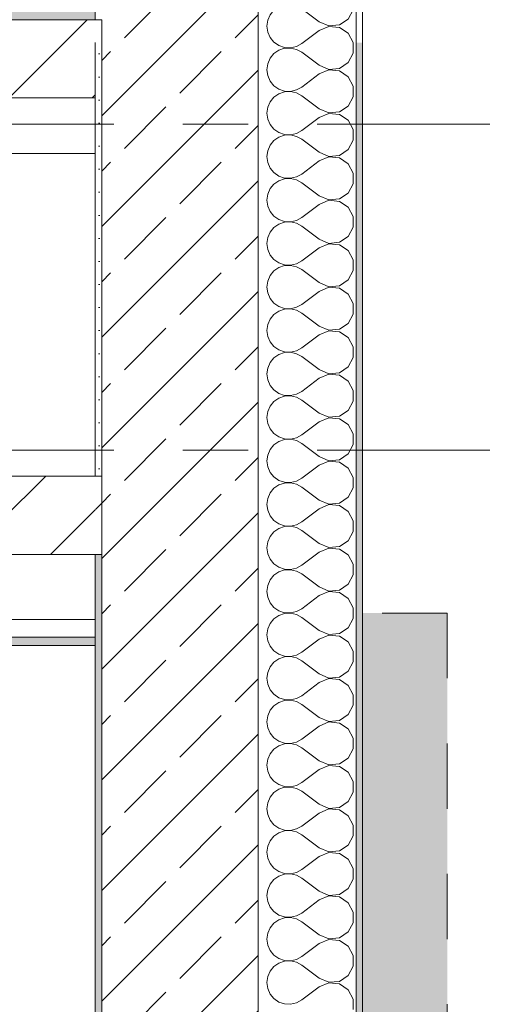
# Model space of a CAD drawing. Header units: metres. Extents: x -3.6 to 84.5, y -11 to 16.8.
# Tile 324 of 361: x 61.9 to 62.6, y 4.5 to 6. Entities that reach past the tile are written whole.
import ezdxf

# ---------------------------------------------------------------- set-up
doc = ezdxf.new("R2010")
doc.units = ezdxf.units.M
doc.header["$MEASUREMENT"] = 0
for name, pattern in [('Punktlinie weit', [0.06, 0.01, -0.05]), ('Strichlinie doppelt', [0.546806, 0.264583, -0.105833, 0.070556, -0.105833]), ('Strichlinie eng', [0.115, 0.075, -0.04]), ('Wipeout_Contour', [1, 0, -1])]:
    doc.linetypes.add(name, pattern=pattern)
for name, color, linetype in [('301 - Elemente.Linie', 7, 'Continuous'), ('302 - Elemente.Schraffur', 7, 'Continuous'), ('451 - Universal.Achsen Raster', 7, 'Continuous'), ('604 - Struktur.Wand Aussen', 7, 'Continuous'), ('605 - Struktur.Wand Innen', 7, 'Continuous'), ('Neubau_651 - Abdeckung.Decke abgehängt_ bekleidet', 7, 'Continuous'), ('Neubau_653 - Abdeckung.TB Verkofferung', 7, 'Continuous')]:
    doc.layers.add(name, color=color, linetype=linetype)
pattern_1 = [(45, (0, 0), (-0.01767767, 0.01767767), [0, -0.025])]
pattern_2 = [(45, (0, 0), (-0.06363961, 0.06363961), [])]
pattern_3 = [(0, (0, 0), (0, 0.08660254), [0, -0.05]), (0, (0.025, 0.0433), (0, 0.08660254), [0, -0.05])]
pattern_4 = [(45, (0, 0), (-0.08485281, 0.08485281), []), (45, (-0.04243, 0.04243), (-0.08485281, 0.08485281), [0.09, -0.03])]

# ---------------------------------------------------------------- blocks, each defined once
blk = doc.blocks.new('*X70')
at = {"layer": '604 - Struktur.Wand Aussen', "color": 7, "linetype": 'Continuous', "lineweight": 5}
for p, q in [((62.2896, 6.1424), (62.2884, 6.1333)), ((62.2884, 6.1333), (62.2896, 6.1242)), ((62.2908, 6.145), (62.2896, 6.1424)), ((62.3684, 6.14), (62.3617, 6.145)), ((62.3684, 6.14), (62.3833, 6.1337)), ((62.3833, 6.133), (62.3684, 6.1267)), ((62.3833, 6.1337), (62.3995, 6.1352)), ((62.3995, 6.1314), (62.3833, 6.133)), ((62.3995, 6.1352), (62.413, 6.1442)), ((62.413, 6.1224), (62.3995, 6.1314)), ((62.413, 6.1442), (62.4134, 6.145)), ((62.2896, 6.1242), (62.2933, 6.1158)), ((62.2933, 6.1158), (62.2992, 6.1087)), ((62.3684, 6.1267), (62.3417, 6.1067)), ((62.4207, 6.1081), (62.413, 6.1224)), ((62.2992, 6.1087), (62.3068, 6.1035)), ((62.3068, 6.1035), (62.3155, 6.1006)), ((62.3155, 6.1006), (62.3247, 6.1001)), ((62.3247, 6.1001), (62.3336, 6.1022)), ((62.3336, 6.1022), (62.3417, 6.1067)), ((62.4207, 6.0919), (62.4207, 6.1081)), ((62.2992, 6.0913), (62.2933, 6.0842)), ((62.3068, 6.0965), (62.2992, 6.0913)), ((62.3155, 6.0994), (62.3068, 6.0965)), ((62.3247, 6.0999), (62.3155, 6.0994)), ((62.3336, 6.0978), (62.3247, 6.0999)), ((62.3417, 6.0933), (62.3336, 6.0978)), ((62.3684, 6.0733), (62.3417, 6.0933)), ((62.413, 6.0776), (62.4207, 6.0919)), ((62.2896, 6.0758), (62.2884, 6.0667)), ((62.2933, 6.0842), (62.2896, 6.0758)), ((62.3684, 6.0733), (62.3833, 6.067)), ((62.3995, 6.0686), (62.413, 6.0776)), ((62.2884, 6.0667), (62.2896, 6.0576)), ((62.2896, 6.0576), (62.2933, 6.0491)), ((62.3684, 6.06), (62.3417, 6.04)), ((62.3833, 6.0663), (62.3684, 6.06)), ((62.3833, 6.067), (62.3995, 6.0686)), ((62.3995, 6.0648), (62.3833, 6.0663)), ((62.413, 6.0558), (62.3995, 6.0648)), ((62.4207, 6.0415), (62.413, 6.0558)), ((62.2933, 6.0491), (62.2992, 6.0421)), ((62.2992, 6.0421), (62.3068, 6.0369)), ((62.3336, 6.0355), (62.3417, 6.04)), ((62.4207, 6.0252), (62.4207, 6.0415)), ((62.3068, 6.0298), (62.2992, 6.0246)), ((62.3068, 6.0369), (62.3155, 6.0339)), ((62.3155, 6.0328), (62.3068, 6.0298)), ((62.3155, 6.0339), (62.3247, 6.0335)), ((62.3247, 6.0332), (62.3155, 6.0328)), ((62.3247, 6.0335), (62.3336, 6.0355)), ((62.3336, 6.0311), (62.3247, 6.0332)), ((62.3417, 6.0267), (62.3336, 6.0311)), ((62.3684, 6.0067), (62.3417, 6.0267)), ((62.413, 6.0109), (62.4207, 6.0252)), ((62.2933, 6.0175), (62.2896, 6.0091)), ((62.2992, 6.0246), (62.2933, 6.0175)), ((62.3995, 6.0019), (62.413, 6.0109)), ((62.2896, 6.0091), (62.2884, 6)), ((62.2884, 6), (62.2896, 5.9909)), ((62.3684, 6.0067), (62.3833, 6.0004)), ((62.3833, 5.9996), (62.3684, 5.9933)), ((62.3833, 6.0004), (62.3995, 6.0019)), ((62.3995, 5.9981), (62.3833, 5.9996)), ((62.413, 5.9891), (62.3995, 5.9981)), ((62.2896, 5.9909), (62.2933, 5.9825)), ((62.2933, 5.9825), (62.2992, 5.9754)), ((62.3684, 5.9933), (62.3439, 5.975)), ((62.4206, 5.975), (62.413, 5.9891)), ((62.2992, 5.9754), (62.2998, 5.975))]:
    blk.add_line(p, q, dxfattribs=at)
blk = doc.blocks.new('*X127')
at = {"layer": '604 - Struktur.Wand Aussen', "color": 7, "linetype": 'Continuous', "lineweight": 5}
for p, q in [((62.2998, 5.975), (62.3068, 5.9702)), ((62.3068, 5.9702), (62.3155, 5.9672)), ((62.3155, 5.9661), (62.3068, 5.9631)), ((62.3155, 5.9672), (62.3247, 5.9668)), ((62.3247, 5.9665), (62.3155, 5.9661)), ((62.3247, 5.9668), (62.3336, 5.9689)), ((62.3336, 5.9645), (62.3247, 5.9665)), ((62.3336, 5.9689), (62.3417, 5.9733)), ((62.3417, 5.96), (62.3336, 5.9645)), ((62.3439, 5.975), (62.3417, 5.9733)), ((62.4207, 5.9748), (62.4206, 5.975)), ((62.4207, 5.9585), (62.4207, 5.9748)), ((62.2933, 5.9509), (62.2896, 5.9424)), ((62.2992, 5.9579), (62.2933, 5.9509)), ((62.3068, 5.9631), (62.2992, 5.9579)), ((62.3684, 5.94), (62.3417, 5.96)), ((62.413, 5.9442), (62.4207, 5.9585)), ((62.2896, 5.9424), (62.2884, 5.9333)), ((62.3684, 5.94), (62.3833, 5.9337)), ((62.3833, 5.9337), (62.3995, 5.9352)), ((62.3995, 5.9352), (62.413, 5.9442)), ((62.2884, 5.9333), (62.2896, 5.9242)), ((62.2896, 5.9242), (62.2933, 5.9158)), ((62.3684, 5.9267), (62.3417, 5.9067)), ((62.3833, 5.933), (62.3684, 5.9267)), ((62.3995, 5.9314), (62.3833, 5.933)), ((62.413, 5.9224), (62.3995, 5.9314)), ((62.4207, 5.9081), (62.413, 5.9224)), ((62.2933, 5.9158), (62.2992, 5.9087)), ((62.2992, 5.9087), (62.3068, 5.9035)), ((62.3336, 5.9022), (62.3417, 5.9067)), ((62.4207, 5.8919), (62.4207, 5.9081)), ((62.2992, 5.8913), (62.2933, 5.8842)), ((62.3068, 5.8965), (62.2992, 5.8913)), ((62.3068, 5.9035), (62.3155, 5.9006)), ((62.3155, 5.8994), (62.3068, 5.8965)), ((62.3155, 5.9006), (62.3247, 5.9001)), ((62.3247, 5.8999), (62.3155, 5.8994)), ((62.3247, 5.9001), (62.3336, 5.9022)), ((62.3336, 5.8978), (62.3247, 5.8999)), ((62.3417, 5.8933), (62.3336, 5.8978)), ((62.3684, 5.8733), (62.3417, 5.8933)), ((62.413, 5.8776), (62.4207, 5.8919)), ((62.2896, 5.8758), (62.2884, 5.8667)), ((62.2933, 5.8842), (62.2896, 5.8758)), ((62.3995, 5.8686), (62.413, 5.8776)), ((62.2884, 5.8667), (62.2896, 5.8576)), ((62.3684, 5.86), (62.3417, 5.84)), ((62.3684, 5.8733), (62.3833, 5.867)), ((62.3833, 5.8663), (62.3684, 5.86)), ((62.3833, 5.867), (62.3995, 5.8686)), ((62.3995, 5.8648), (62.3833, 5.8663)), ((62.413, 5.8558), (62.3995, 5.8648)), ((62.2896, 5.8576), (62.2933, 5.8491)), ((62.2933, 5.8491), (62.2992, 5.8421)), ((62.4207, 5.8415), (62.413, 5.8558)), ((62.2992, 5.8421), (62.3068, 5.8369)), ((62.3068, 5.8298), (62.2992, 5.8246)), ((62.3068, 5.8369), (62.3155, 5.8339)), ((62.3155, 5.8328), (62.3068, 5.8298)), ((62.3155, 5.8339), (62.3247, 5.8335)), ((62.3247, 5.8332), (62.3155, 5.8328)), ((62.3247, 5.8335), (62.3336, 5.8355)), ((62.3336, 5.8311), (62.3247, 5.8332)), ((62.3336, 5.8355), (62.3417, 5.84)), ((62.3417, 5.8267), (62.3336, 5.8311)), ((62.4207, 5.8252), (62.4207, 5.8415)), ((62.2933, 5.8175), (62.2896, 5.8091)), ((62.2992, 5.8246), (62.2933, 5.8175)), ((62.3684, 5.8067), (62.3417, 5.8267)), ((62.413, 5.8109), (62.4207, 5.8252)), ((62.2896, 5.8091), (62.2884, 5.8)), ((62.2884, 5.8), (62.2896, 5.7909)), ((62.3684, 5.8067), (62.3833, 5.8004)), ((62.3833, 5.7996), (62.3684, 5.7933)), ((62.3833, 5.8004), (62.3995, 5.8019)), ((62.3995, 5.7981), (62.3833, 5.7996)), ((62.3995, 5.8019), (62.413, 5.8109)), ((62.2896, 5.7909), (62.2933, 5.7825)), ((62.3684, 5.7933), (62.3417, 5.7733)), ((62.413, 5.7891), (62.3995, 5.7981)), ((62.4207, 5.7748), (62.413, 5.7891)), ((62.2933, 5.7825), (62.2992, 5.7754)), ((62.2992, 5.7754), (62.3068, 5.7702)), ((62.3068, 5.7702), (62.3155, 5.7672)), ((62.3247, 5.7668), (62.3336, 5.7689)), ((62.3336, 5.7689), (62.3417, 5.7733)), ((62.4207, 5.7585), (62.4207, 5.7748)), ((62.2992, 5.7579), (62.2933, 5.7509)), ((62.3068, 5.7631), (62.2992, 5.7579)), ((62.3155, 5.7661), (62.3068, 5.7631)), ((62.3155, 5.7672), (62.3247, 5.7668)), ((62.3247, 5.7665), (62.3155, 5.7661)), ((62.3336, 5.7645), (62.3247, 5.7665)), ((62.3417, 5.76), (62.3336, 5.7645)), ((62.3684, 5.74), (62.3417, 5.76)), ((62.413, 5.7442), (62.4207, 5.7585)), ((62.2896, 5.7424), (62.2884, 5.7333)), ((62.2933, 5.7509), (62.2896, 5.7424)), ((62.3684, 5.74), (62.3833, 5.7337)), ((62.3995, 5.7352), (62.413, 5.7442)), ((62.2884, 5.7333), (62.2896, 5.7242)), ((62.2896, 5.7242), (62.2933, 5.7158)), ((62.3684, 5.7267), (62.3417, 5.7067)), ((62.3833, 5.733), (62.3684, 5.7267)), ((62.3833, 5.7337), (62.3995, 5.7352)), ((62.3995, 5.7314), (62.3833, 5.733)), ((62.413, 5.7224), (62.3995, 5.7314)), ((62.2933, 5.7158), (62.2992, 5.7087)), ((62.2992, 5.7087), (62.3068, 5.7035)), ((62.4207, 5.7081), (62.413, 5.7224)), ((62.4207, 5.6919), (62.4207, 5.7081)), ((62.3068, 5.6965), (62.2992, 5.6913)), ((62.3068, 5.7035), (62.3155, 5.7006)), ((62.3155, 5.6994), (62.3068, 5.6965)), ((62.3155, 5.7006), (62.3247, 5.7001)), ((62.3247, 5.6999), (62.3155, 5.6994)), ((62.3247, 5.7001), (62.3336, 5.7022)), ((62.3336, 5.6978), (62.3247, 5.6999)), ((62.3336, 5.7022), (62.3417, 5.7067)), ((62.3417, 5.6933), (62.3336, 5.6978)), ((62.3684, 5.6733), (62.3417, 5.6933)), ((62.2933, 5.6842), (62.2896, 5.6758)), ((62.2992, 5.6913), (62.2933, 5.6842)), ((62.3995, 5.6686), (62.413, 5.6776)), ((62.413, 5.6776), (62.4207, 5.6919)), ((62.2896, 5.6758), (62.2884, 5.6667)), ((62.2884, 5.6667), (62.2896, 5.6576)), ((62.3684, 5.6733), (62.3833, 5.667)), ((62.3833, 5.6663), (62.3684, 5.66)), ((62.3833, 5.667), (62.3995, 5.6686)), ((62.3995, 5.6648), (62.3833, 5.6663)), ((62.413, 5.6558), (62.3995, 5.6648)), ((62.2896, 5.6576), (62.2933, 5.6491)), ((62.2933, 5.6491), (62.2992, 5.6421)), ((62.3684, 5.66), (62.3417, 5.64)), ((62.4207, 5.6415), (62.413, 5.6558)), ((62.2992, 5.6421), (62.3068, 5.6369)), ((62.3068, 5.6369), (62.3155, 5.6339)), ((62.3155, 5.6328), (62.3068, 5.6298)), ((62.3155, 5.6339), (62.3247, 5.6335)), ((62.3247, 5.6332), (62.3155, 5.6328)), ((62.3247, 5.6335), (62.3336, 5.6355)), ((62.3336, 5.6311), (62.3247, 5.6332)), ((62.3336, 5.6355), (62.3417, 5.64)), ((62.4207, 5.6252), (62.4207, 5.6415)), ((62.2933, 5.6175), (62.2896, 5.6091)), ((62.2992, 5.6246), (62.2933, 5.6175)), ((62.3068, 5.6298), (62.2992, 5.6246)), ((62.3417, 5.6267), (62.3336, 5.6311)), ((62.3684, 5.6067), (62.3417, 5.6267)), ((62.413, 5.6109), (62.4207, 5.6252)), ((62.2896, 5.6091), (62.2884, 5.6)), ((62.3684, 5.6067), (62.3833, 5.6004)), ((62.3995, 5.6019), (62.413, 5.6109)), ((62.2884, 5.6), (62.2896, 5.5909)), ((62.2896, 5.5909), (62.2933, 5.5825)), ((62.3684, 5.5933), (62.3417, 5.5733)), ((62.3833, 5.5996), (62.3684, 5.5933)), ((62.3833, 5.6004), (62.3995, 5.6019)), ((62.3995, 5.5981), (62.3833, 5.5996)), ((62.413, 5.5891), (62.3995, 5.5981)), ((62.4207, 5.5748), (62.413, 5.5891)), ((62.2933, 5.5825), (62.2992, 5.5754)), ((62.2992, 5.5754), (62.3068, 5.5702)), ((62.3336, 5.5689), (62.3417, 5.5733)), ((62.4207, 5.5585), (62.4207, 5.5748)), ((62.2992, 5.5579), (62.2933, 5.5509)), ((62.3068, 5.5631), (62.2992, 5.5579)), ((62.3068, 5.5702), (62.3155, 5.5672)), ((62.3155, 5.5661), (62.3068, 5.5631)), ((62.3155, 5.5672), (62.3247, 5.5668)), ((62.3247, 5.5665), (62.3155, 5.5661)), ((62.3247, 5.5668), (62.3336, 5.5689)), ((62.3336, 5.5645), (62.3247, 5.5665)), ((62.3417, 5.56), (62.3336, 5.5645)), ((62.3684, 5.54), (62.3417, 5.56)), ((62.413, 5.5442), (62.4207, 5.5585)), ((62.2896, 5.5424), (62.2884, 5.5333)), ((62.2933, 5.5509), (62.2896, 5.5424)), ((62.3995, 5.5352), (62.413, 5.5442)), ((62.2884, 5.5333), (62.2896, 5.5242)), ((62.3684, 5.5267), (62.3417, 5.5067)), ((62.3684, 5.54), (62.3833, 5.5337)), ((62.3833, 5.533), (62.3684, 5.5267)), ((62.3833, 5.5337), (62.3995, 5.5352)), ((62.3995, 5.5314), (62.3833, 5.533)), ((62.413, 5.5224), (62.3995, 5.5314)), ((62.2896, 5.5242), (62.2933, 5.5158)), ((62.2933, 5.5158), (62.2992, 5.5087)), ((62.4207, 5.5081), (62.413, 5.5224)), ((62.2992, 5.5087), (62.3068, 5.5035)), ((62.3068, 5.4965), (62.2992, 5.4913)), ((62.3068, 5.5035), (62.3155, 5.5006)), ((62.3155, 5.4994), (62.3068, 5.4965)), ((62.3155, 5.5006), (62.3247, 5.5001)), ((62.3247, 5.4999), (62.3155, 5.4994)), ((62.3247, 5.5001), (62.3336, 5.5022)), ((62.3336, 5.4978), (62.3247, 5.4999)), ((62.3336, 5.5022), (62.3417, 5.5067)), ((62.3417, 5.4933), (62.3336, 5.4978)), ((62.4207, 5.4919), (62.4207, 5.5081)), ((62.2933, 5.4842), (62.2896, 5.4758)), ((62.2992, 5.4913), (62.2933, 5.4842)), ((62.3684, 5.4733), (62.3417, 5.4933)), ((62.413, 5.4776), (62.4207, 5.4919)), ((62.2896, 5.4758), (62.2884, 5.4667)), ((62.2884, 5.4667), (62.2896, 5.4576)), ((62.3684, 5.4733), (62.3833, 5.467)), ((62.3833, 5.4663), (62.3684, 5.46)), ((62.3833, 5.467), (62.3995, 5.4686)), ((62.3995, 5.4648), (62.3833, 5.4663)), ((62.3995, 5.4686), (62.413, 5.4776)), ((62.2896, 5.4576), (62.2933, 5.4491)), ((62.3684, 5.46), (62.3417, 5.44)), ((62.413, 5.4558), (62.3995, 5.4648)), ((62.4207, 5.4415), (62.413, 5.4558)), ((62.2933, 5.4491), (62.2992, 5.4421)), ((62.2992, 5.4421), (62.3068, 5.4369)), ((62.3068, 5.4369), (62.3155, 5.4339)), ((62.3336, 5.4355), (62.3417, 5.44)), ((62.4207, 5.4252), (62.4207, 5.4415)), ((62.2992, 5.4246), (62.2933, 5.4175)), ((62.3068, 5.4298), (62.2992, 5.4246)), ((62.3155, 5.4328), (62.3068, 5.4298)), ((62.3155, 5.4339), (62.3247, 5.4335)), ((62.3247, 5.4332), (62.3155, 5.4328)), ((62.3247, 5.4335), (62.3336, 5.4355)), ((62.3336, 5.4311), (62.3247, 5.4332)), ((62.3417, 5.4267), (62.3336, 5.4311)), ((62.3684, 5.4067), (62.3417, 5.4267)), ((62.413, 5.4109), (62.4207, 5.4252)), ((62.2896, 5.4091), (62.2884, 5.4)), ((62.2933, 5.4175), (62.2896, 5.4091)), ((62.3684, 5.4067), (62.3833, 5.4004)), ((62.3995, 5.4019), (62.413, 5.4109)), ((62.2884, 5.4), (62.2896, 5.3909)), ((62.2896, 5.3909), (62.2933, 5.3825)), ((62.3684, 5.3933), (62.3417, 5.3733)), ((62.3833, 5.3996), (62.3684, 5.3933)), ((62.3833, 5.4004), (62.3995, 5.4019)), ((62.3995, 5.3981), (62.3833, 5.3996)), ((62.413, 5.3891), (62.3995, 5.3981)), ((62.2933, 5.3825), (62.2992, 5.3754)), ((62.4207, 5.3748), (62.413, 5.3891)), ((62.2992, 5.3754), (62.3068, 5.3702)), ((62.3068, 5.3631), (62.2992, 5.3579)), ((62.3068, 5.3702), (62.3155, 5.3672)), ((62.3155, 5.3661), (62.3068, 5.3631)), ((62.3155, 5.3672), (62.3247, 5.3668)), ((62.3247, 5.3665), (62.3155, 5.3661)), ((62.3247, 5.3668), (62.3336, 5.3689)), ((62.3336, 5.3645), (62.3247, 5.3665)), ((62.3336, 5.3689), (62.3417, 5.3733)), ((62.3417, 5.36), (62.3336, 5.3645)), ((62.4207, 5.3585), (62.4207, 5.3748)), ((62.2933, 5.3509), (62.2896, 5.3424)), ((62.2992, 5.3579), (62.2933, 5.3509)), ((62.3684, 5.34), (62.3417, 5.36)), ((62.413, 5.3442), (62.4207, 5.3585)), ((62.2896, 5.3424), (62.2884, 5.3333)), ((62.2884, 5.3333), (62.2896, 5.3242)), ((62.3684, 5.34), (62.3833, 5.3337)), ((62.3833, 5.333), (62.3684, 5.3267)), ((62.3833, 5.3337), (62.3995, 5.3352)), ((62.3995, 5.3314), (62.3833, 5.333)), ((62.3995, 5.3352), (62.413, 5.3442)), ((62.413, 5.3224), (62.3995, 5.3314)), ((62.2896, 5.3242), (62.2933, 5.3158)), ((62.2933, 5.3158), (62.2992, 5.3087)), ((62.3684, 5.3267), (62.3417, 5.3067)), ((62.4207, 5.3081), (62.413, 5.3224)), ((62.2992, 5.3087), (62.3068, 5.3035)), ((62.3068, 5.3035), (62.3155, 5.3006)), ((62.3155, 5.3006), (62.3247, 5.3001)), ((62.3247, 5.3001), (62.3336, 5.3022)), ((62.3336, 5.3022), (62.3417, 5.3067)), ((62.4207, 5.2919), (62.4207, 5.3081)), ((62.2992, 5.2913), (62.2933, 5.2842)), ((62.3068, 5.2965), (62.2992, 5.2913)), ((62.3155, 5.2994), (62.3068, 5.2965)), ((62.3247, 5.2999), (62.3155, 5.2994)), ((62.3336, 5.2978), (62.3247, 5.2999)), ((62.3417, 5.2933), (62.3336, 5.2978)), ((62.3684, 5.2733), (62.3417, 5.2933)), ((62.413, 5.2776), (62.4207, 5.2919)), ((62.2896, 5.2758), (62.2884, 5.2667)), ((62.2933, 5.2842), (62.2896, 5.2758)), ((62.3684, 5.2733), (62.3833, 5.267)), ((62.3995, 5.2686), (62.413, 5.2776)), ((62.2884, 5.2667), (62.2896, 5.2576)), ((62.2896, 5.2576), (62.2933, 5.2491)), ((62.3684, 5.26), (62.3417, 5.24)), ((62.3833, 5.2663), (62.3684, 5.26)), ((62.3833, 5.267), (62.3995, 5.2686)), ((62.3995, 5.2648), (62.3833, 5.2663)), ((62.413, 5.2558), (62.3995, 5.2648)), ((62.4207, 5.2415), (62.413, 5.2558)), ((62.2933, 5.2491), (62.2992, 5.2421)), ((62.2992, 5.2421), (62.3068, 5.2369)), ((62.3336, 5.2355), (62.3417, 5.24)), ((62.4207, 5.2252), (62.4207, 5.2415)), ((62.2992, 5.2246), (62.2933, 5.2175)), ((62.3068, 5.2298), (62.2992, 5.2246)), ((62.3068, 5.2369), (62.3155, 5.2339)), ((62.3155, 5.2328), (62.3068, 5.2298)), ((62.3155, 5.2339), (62.3247, 5.2335)), ((62.3247, 5.2332), (62.3155, 5.2328)), ((62.3247, 5.2335), (62.3336, 5.2355)), ((62.3336, 5.2311), (62.3247, 5.2332)), ((62.3417, 5.2267), (62.3336, 5.2311)), ((62.3684, 5.2067), (62.3417, 5.2267)), ((62.413, 5.2109), (62.4207, 5.2252)), ((62.2933, 5.2175), (62.2896, 5.2091)), ((62.3995, 5.2019), (62.413, 5.2109)), ((62.2896, 5.2091), (62.2884, 5.2)), ((62.2884, 5.2), (62.2896, 5.1909)), ((62.3684, 5.2067), (62.3833, 5.2004)), ((62.3833, 5.1996), (62.3684, 5.1933)), ((62.3833, 5.2004), (62.3995, 5.2019)), ((62.3995, 5.1981), (62.3833, 5.1996)), ((62.413, 5.1891), (62.3995, 5.1981)), ((62.2896, 5.1909), (62.2933, 5.1825)), ((62.2933, 5.1825), (62.2992, 5.1754)), ((62.3684, 5.1933), (62.3417, 5.1733)), ((62.4207, 5.1748), (62.413, 5.1891)), ((62.2992, 5.1754), (62.3068, 5.1702)), ((62.3068, 5.1702), (62.3155, 5.1672)), ((62.3155, 5.1661), (62.3068, 5.1631)), ((62.3155, 5.1672), (62.3247, 5.1668)), ((62.3247, 5.1665), (62.3155, 5.1661)), ((62.3247, 5.1668), (62.3336, 5.1689)), ((62.3336, 5.1645), (62.3247, 5.1665)), ((62.3336, 5.1689), (62.3417, 5.1733)), ((62.3417, 5.16), (62.3336, 5.1645)), ((62.4207, 5.1585), (62.4207, 5.1748)), ((62.2933, 5.1509), (62.2896, 5.1424)), ((62.2992, 5.1579), (62.2933, 5.1509)), ((62.3068, 5.1631), (62.2992, 5.1579)), ((62.3684, 5.14), (62.3417, 5.16)), ((62.413, 5.1442), (62.4207, 5.1585)), ((62.2896, 5.1424), (62.2884, 5.1333)), ((62.3684, 5.14), (62.3833, 5.1337)), ((62.3833, 5.1337), (62.3995, 5.1352)), ((62.3995, 5.1352), (62.413, 5.1442)), ((62.2884, 5.1333), (62.2896, 5.1242)), ((62.2896, 5.1242), (62.2933, 5.1158)), ((62.3684, 5.1267), (62.3417, 5.1067)), ((62.3833, 5.133), (62.3684, 5.1267)), ((62.3995, 5.1314), (62.3833, 5.133)), ((62.413, 5.1224), (62.3995, 5.1314)), ((62.4207, 5.1081), (62.413, 5.1224)), ((62.2933, 5.1158), (62.2992, 5.1087)), ((62.2992, 5.1087), (62.3068, 5.1035)), ((62.3336, 5.1022), (62.3417, 5.1067)), ((62.4207, 5.0919), (62.4207, 5.1081)), ((62.2992, 5.0913), (62.2933, 5.0842)), ((62.3068, 5.0965), (62.2992, 5.0913)), ((62.3068, 5.1035), (62.3155, 5.1006)), ((62.3155, 5.0994), (62.3068, 5.0965)), ((62.3155, 5.1006), (62.3247, 5.1001)), ((62.3247, 5.0999), (62.3155, 5.0994)), ((62.3247, 5.1001), (62.3336, 5.1022)), ((62.3336, 5.0978), (62.3247, 5.0999)), ((62.3417, 5.0933), (62.3336, 5.0978)), ((62.3684, 5.0733), (62.3417, 5.0933)), ((62.413, 5.0776), (62.4207, 5.0919)), ((62.2896, 5.0758), (62.2884, 5.0667)), ((62.2933, 5.0842), (62.2896, 5.0758)), ((62.3995, 5.0686), (62.413, 5.0776)), ((62.2884, 5.0667), (62.2896, 5.0576)), ((62.3684, 5.06), (62.3417, 5.04)), ((62.3684, 5.0733), (62.3833, 5.067)), ((62.3833, 5.0663), (62.3684, 5.06)), ((62.3833, 5.067), (62.3995, 5.0686)), ((62.3995, 5.0648), (62.3833, 5.0663)), ((62.413, 5.0558), (62.3995, 5.0648)), ((62.2896, 5.0576), (62.2933, 5.0491)), ((62.2933, 5.0491), (62.2992, 5.0421)), ((62.4207, 5.0415), (62.413, 5.0558)), ((62.2992, 5.0421), (62.3068, 5.0369)), ((62.3068, 5.0298), (62.2992, 5.0246)), ((62.3068, 5.0369), (62.3155, 5.0339)), ((62.3155, 5.0328), (62.3068, 5.0298)), ((62.3155, 5.0339), (62.3247, 5.0335)), ((62.3247, 5.0332), (62.3155, 5.0328)), ((62.3247, 5.0335), (62.3336, 5.0355)), ((62.3336, 5.0311), (62.3247, 5.0332)), ((62.3336, 5.0355), (62.3417, 5.04)), ((62.3417, 5.0267), (62.3336, 5.0311)), ((62.4207, 5.0252), (62.4207, 5.0415)), ((62.2933, 5.0175), (62.2896, 5.0091)), ((62.2992, 5.0246), (62.2933, 5.0175)), ((62.3684, 5.0067), (62.3417, 5.0267)), ((62.413, 5.0109), (62.4207, 5.0252)), ((62.2896, 5.0091), (62.2884, 5)), ((62.2884, 5), (62.2896, 4.9909)), ((62.3684, 5.0067), (62.3833, 5.0004)), ((62.3833, 4.9996), (62.3684, 4.9933)), ((62.3833, 5.0004), (62.3995, 5.0019)), ((62.3995, 4.9981), (62.3833, 4.9996)), ((62.3995, 5.0019), (62.413, 5.0109)), ((62.413, 4.9891), (62.3995, 4.9981)), ((62.2896, 4.9909), (62.2933, 4.9825)), ((62.3684, 4.9933), (62.3417, 4.9733)), ((62.4207, 4.9748), (62.413, 4.9891)), ((62.2933, 4.9825), (62.2992, 4.9754)), ((62.2992, 4.9754), (62.3068, 4.9702)), ((62.3068, 4.9702), (62.3155, 4.9672)), ((62.3247, 4.9668), (62.3336, 4.9689)), ((62.3336, 4.9689), (62.3417, 4.9733)), ((62.4207, 4.9585), (62.4207, 4.9748)), ((62.2992, 4.9579), (62.2933, 4.9509)), ((62.3068, 4.9631), (62.2992, 4.9579)), ((62.3155, 4.9661), (62.3068, 4.9631)), ((62.3155, 4.9672), (62.3247, 4.9668)), ((62.3247, 4.9665), (62.3155, 4.9661)), ((62.3336, 4.9645), (62.3247, 4.9665)), ((62.3417, 4.96), (62.3336, 4.9645)), ((62.3684, 4.94), (62.3417, 4.96)), ((62.413, 4.9442), (62.4207, 4.9585)), ((62.2896, 4.9424), (62.2884, 4.9333)), ((62.2933, 4.9509), (62.2896, 4.9424)), ((62.3684, 4.94), (62.3833, 4.9337)), ((62.3995, 4.9352), (62.413, 4.9442)), ((62.2884, 4.9333), (62.2896, 4.9242)), ((62.2896, 4.9242), (62.2933, 4.9158)), ((62.3684, 4.9267), (62.3417, 4.9067)), ((62.3833, 4.933), (62.3684, 4.9267)), ((62.3833, 4.9337), (62.3995, 4.9352)), ((62.3995, 4.9314), (62.3833, 4.933)), ((62.413, 4.9224), (62.3995, 4.9314)), ((62.2933, 4.9158), (62.2992, 4.9087)), ((62.2992, 4.9087), (62.3068, 4.9035)), ((62.4207, 4.9081), (62.413, 4.9224)), ((62.4207, 4.8919), (62.4207, 4.9081)), ((62.3068, 4.8965), (62.2992, 4.8913)), ((62.3068, 4.9035), (62.3155, 4.9006)), ((62.3155, 4.8994), (62.3068, 4.8965)), ((62.3155, 4.9006), (62.3247, 4.9001)), ((62.3247, 4.8999), (62.3155, 4.8994)), ((62.3247, 4.9001), (62.3336, 4.9022)), ((62.3336, 4.8978), (62.3247, 4.8999)), ((62.3336, 4.9022), (62.3417, 4.9067)), ((62.3417, 4.8933), (62.3336, 4.8978)), ((62.3684, 4.8733), (62.3417, 4.8933)), ((62.2933, 4.8842), (62.2896, 4.8758)), ((62.2992, 4.8913), (62.2933, 4.8842)), ((62.3995, 4.8686), (62.413, 4.8776)), ((62.413, 4.8776), (62.4207, 4.8919)), ((62.2896, 4.8758), (62.2884, 4.8667)), ((62.2884, 4.8667), (62.2896, 4.8576)), ((62.3684, 4.8733), (62.3833, 4.867)), ((62.3833, 4.8663), (62.3684, 4.86)), ((62.3833, 4.867), (62.3995, 4.8686)), ((62.3995, 4.8648), (62.3833, 4.8663)), ((62.413, 4.8558), (62.3995, 4.8648)), ((62.2896, 4.8576), (62.2933, 4.8491)), ((62.2933, 4.8491), (62.2992, 4.8421)), ((62.3684, 4.86), (62.3417, 4.84)), ((62.4207, 4.8415), (62.413, 4.8558)), ((62.2992, 4.8421), (62.3068, 4.8369)), ((62.3068, 4.8369), (62.3155, 4.8339)), ((62.3155, 4.8328), (62.3068, 4.8298)), ((62.3155, 4.8339), (62.3247, 4.8335)), ((62.3247, 4.8332), (62.3155, 4.8328)), ((62.3247, 4.8335), (62.3336, 4.8355)), ((62.3336, 4.8311), (62.3247, 4.8332)), ((62.3336, 4.8355), (62.3417, 4.84)), ((62.4207, 4.8252), (62.4207, 4.8415)), ((62.2933, 4.8175), (62.2896, 4.8091)), ((62.2992, 4.8246), (62.2933, 4.8175)), ((62.3068, 4.8298), (62.2992, 4.8246)), ((62.3417, 4.8267), (62.3336, 4.8311)), ((62.3684, 4.8067), (62.3417, 4.8267)), ((62.413, 4.8109), (62.4207, 4.8252)), ((62.2896, 4.8091), (62.2884, 4.8)), ((62.3684, 4.8067), (62.3833, 4.8004)), ((62.3833, 4.8004), (62.3995, 4.8019)), ((62.3995, 4.8019), (62.413, 4.8109)), ((62.2884, 4.8), (62.2896, 4.7909)), ((62.2896, 4.7909), (62.2933, 4.7825)), ((62.3684, 4.7933), (62.3417, 4.7733)), ((62.3833, 4.7996), (62.3684, 4.7933)), ((62.3995, 4.7981), (62.3833, 4.7996)), ((62.413, 4.7891), (62.3995, 4.7981)), ((62.4207, 4.7748), (62.413, 4.7891)), ((62.2933, 4.7825), (62.2992, 4.7754)), ((62.2992, 4.7754), (62.3068, 4.7702)), ((62.3336, 4.7689), (62.3417, 4.7733)), ((62.4207, 4.7585), (62.4207, 4.7748)), ((62.2992, 4.7579), (62.2933, 4.7509)), ((62.3068, 4.7631), (62.2992, 4.7579)), ((62.3068, 4.7702), (62.3155, 4.7672)), ((62.3155, 4.7661), (62.3068, 4.7631)), ((62.3155, 4.7672), (62.3247, 4.7668)), ((62.3247, 4.7665), (62.3155, 4.7661)), ((62.3247, 4.7668), (62.3336, 4.7689)), ((62.3336, 4.7645), (62.3247, 4.7665)), ((62.3417, 4.76), (62.3336, 4.7645)), ((62.3684, 4.74), (62.3417, 4.76)), ((62.413, 4.7442), (62.4207, 4.7585)), ((62.2896, 4.7424), (62.2884, 4.7333)), ((62.2933, 4.7509), (62.2896, 4.7424)), ((62.3995, 4.7352), (62.413, 4.7442)), ((62.2884, 4.7333), (62.2896, 4.7242)), ((62.3684, 4.7267), (62.3417, 4.7067)), ((62.3684, 4.74), (62.3833, 4.7337)), ((62.3833, 4.733), (62.3684, 4.7267)), ((62.3833, 4.7337), (62.3995, 4.7352)), ((62.3995, 4.7314), (62.3833, 4.733)), ((62.413, 4.7224), (62.3995, 4.7314)), ((62.2896, 4.7242), (62.2933, 4.7158)), ((62.2933, 4.7158), (62.2992, 4.7087)), ((62.4207, 4.7081), (62.413, 4.7224)), ((62.2992, 4.7087), (62.3068, 4.7035)), ((62.3068, 4.6965), (62.2992, 4.6913)), ((62.3068, 4.7035), (62.3155, 4.7006)), ((62.3155, 4.6994), (62.3068, 4.6965)), ((62.3155, 4.7006), (62.3247, 4.7001)), ((62.3247, 4.6999), (62.3155, 4.6994)), ((62.3247, 4.7001), (62.3336, 4.7022)), ((62.3336, 4.6978), (62.3247, 4.6999)), ((62.3336, 4.7022), (62.3417, 4.7067)), ((62.3417, 4.6933), (62.3336, 4.6978)), ((62.4207, 4.6919), (62.4207, 4.7081)), ((62.2933, 4.6842), (62.2896, 4.6758)), ((62.2992, 4.6913), (62.2933, 4.6842)), ((62.3684, 4.6733), (62.3417, 4.6933)), ((62.413, 4.6776), (62.4207, 4.6919)), ((62.2896, 4.6758), (62.2884, 4.6667)), ((62.2884, 4.6667), (62.2896, 4.6576)), ((62.3684, 4.6733), (62.3833, 4.667)), ((62.3833, 4.6663), (62.3684, 4.66)), ((62.3833, 4.667), (62.3995, 4.6686)), ((62.3995, 4.6648), (62.3833, 4.6663)), ((62.3995, 4.6686), (62.413, 4.6776)), ((62.2896, 4.6576), (62.2933, 4.6491)), ((62.3684, 4.66), (62.3417, 4.64)), ((62.413, 4.6558), (62.3995, 4.6648)), ((62.4207, 4.6415), (62.413, 4.6558)), ((62.2933, 4.6491), (62.2992, 4.6421)), ((62.2992, 4.6421), (62.3068, 4.6369)), ((62.3068, 4.6369), (62.3155, 4.6339)), ((62.3336, 4.6355), (62.3417, 4.64)), ((62.4207, 4.6252), (62.4207, 4.6415)), ((62.2992, 4.6246), (62.2933, 4.6175)), ((62.3068, 4.6298), (62.2992, 4.6246)), ((62.3155, 4.6328), (62.3068, 4.6298)), ((62.3155, 4.6339), (62.3247, 4.6335)), ((62.3247, 4.6332), (62.3155, 4.6328)), ((62.3247, 4.6335), (62.3336, 4.6355)), ((62.3336, 4.6311), (62.3247, 4.6332)), ((62.3417, 4.6267), (62.3336, 4.6311)), ((62.3684, 4.6067), (62.3417, 4.6267)), ((62.413, 4.6109), (62.4207, 4.6252)), ((62.2896, 4.6091), (62.2884, 4.6)), ((62.2933, 4.6175), (62.2896, 4.6091)), ((62.3684, 4.6067), (62.3833, 4.6004)), ((62.3995, 4.6019), (62.413, 4.6109)), ((62.2884, 4.6), (62.2896, 4.5909)), ((62.2896, 4.5909), (62.2933, 4.5825)), ((62.3684, 4.5933), (62.3417, 4.5733)), ((62.3833, 4.5996), (62.3684, 4.5933)), ((62.3833, 4.6004), (62.3995, 4.6019)), ((62.3995, 4.5981), (62.3833, 4.5996)), ((62.413, 4.5891), (62.3995, 4.5981)), ((62.2933, 4.5825), (62.2992, 4.5754)), ((62.2992, 4.5754), (62.3068, 4.5702)), ((62.4207, 4.5748), (62.413, 4.5891)), ((62.3068, 4.5631), (62.2992, 4.5579)), ((62.3068, 4.5702), (62.3155, 4.5672)), ((62.3155, 4.5661), (62.3068, 4.5631)), ((62.3155, 4.5672), (62.3247, 4.5668)), ((62.3247, 4.5665), (62.3155, 4.5661)), ((62.3247, 4.5668), (62.3336, 4.5689)), ((62.3336, 4.5645), (62.3247, 4.5665)), ((62.3336, 4.5689), (62.3417, 4.5733)), ((62.3417, 4.56), (62.3336, 4.5645)), ((62.4207, 4.5585), (62.4207, 4.5748)), ((62.2933, 4.5509), (62.2896, 4.5424)), ((62.2992, 4.5579), (62.2933, 4.5509)), ((62.3684, 4.54), (62.3417, 4.56)), ((62.413, 4.5442), (62.4207, 4.5585)), ((62.2896, 4.5424), (62.2884, 4.5333)), ((62.2884, 4.5333), (62.2896, 4.5242)), ((62.3684, 4.54), (62.3833, 4.5337)), ((62.3833, 4.533), (62.3684, 4.5267)), ((62.3833, 4.5337), (62.3995, 4.5352)), ((62.3995, 4.5314), (62.3833, 4.533)), ((62.3995, 4.5352), (62.413, 4.5442)), ((62.413, 4.5224), (62.3995, 4.5314)), ((62.2896, 4.5242), (62.2933, 4.5158)), ((62.2933, 4.5158), (62.2992, 4.5087)), ((62.3684, 4.5267), (62.3417, 4.5067)), ((62.4207, 4.5081), (62.413, 4.5224)), ((62.2992, 4.5087), (62.3068, 4.5035)), ((62.3068, 4.5035), (62.3155, 4.5006)), ((62.3155, 4.5006), (62.3247, 4.5001)), ((62.3247, 4.5001), (62.3336, 4.5022)), ((62.3336, 4.5022), (62.3417, 4.5067)), ((62.4207, 4.4919), (62.4207, 4.5081))]:
    blk.add_line(p, q, dxfattribs=at)

msp = doc.modelspace()

# ---------------------------------------------------------------- hatches: boundary and pattern name
at = {"layer": '302 - Elemente.Schraffur', "linetype": 'Continuous', "lineweight": 0, "true_color": 0x2f2f2f}
msp.add_hatch(color=250, dxfattribs=at).paths.add_polyline_path([(62.565, 5.1), (62.435, 5.1), (62.435, -3.31), (62.565, -3.31)])
at = {"layer": '604 - Struktur.Wand Aussen', "linetype": 'Continuous', "lineweight": 0, "true_color": 0x000000}
h = msp.add_hatch(dxfattribs=at)
h.set_pattern_fill('Verputz_0001', color=18, style=0, pattern_type=2)
h.set_pattern_definition(pattern_3)
h.paths.add_polyline_path([(62.435, 6.145), (62.425, 6.145), (62.425, 5.975), (62.435, 5.975)])
h = msp.add_hatch(dxfattribs=at)
h.set_pattern_fill('Verputz_0001', color=18, style=0, pattern_type=2)
h.set_pattern_definition(pattern_3)
h.paths.add_polyline_path([(62.435, 5.975), (62.425, 5.975), (62.425, -0.145), (62.435, -0.145)])
at = {"layer": 'Neubau_651 - Abdeckung.Decke abgehängt_ bekleidet', "linetype": 'Continuous', "lineweight": 13, "true_color": 0xffbfbf}
h = msp.add_hatch(dxfattribs=at)
h.set_pattern_fill('sechseckig_0001', color=254, style=0, pattern_type=2)
h.set_pattern_definition([(90, (0, 0), (-0.12990375, 0), [0.075, -0.15]), (90, (-0.06495, 0.1125), (-0.12990375, 0), [0.075, -0.15]), (150, (5e-18, 0.075), (0.06495188, 0.11249995), [0.075, -0.15]), (150, (-0.1299, 0.075), (0.06495188, 0.11249995), [0.075, -0.15]), (210, (0, 0), (-0.06495187, 0.11249995), [0.075, -0.15]), (210, (-0.1299, 8e-18), (-0.06495187, 0.11249995), [0.075, -0.15])])
h.paths.add_polyline_path([(54.37, 6.135), (54.37, 6.01), (61.88, 6.01), (62.025, 6.01), (62.025, 8.09), (61.88, 8.09), (54.37, 8.09)])
h.paths.add_polyline_path([(58.3325, 7.39), (59.0325, 7.39), (59.0325, 6.71), (58.3325, 6.71)], flags=0)
at = {"layer": 'Neubau_653 - Abdeckung.TB Verkofferung', "linetype": 'Continuous', "lineweight": 0, "true_color": 0x000000}
h = msp.add_hatch(dxfattribs=at)
h.set_pattern_fill('Gips_0001', color=18, style=0, pattern_type=2)
h.set_pattern_definition(pattern_1)
h.paths.add_polyline_path([(58.205, 5.0505), (62.025, 5.0505), (62.025, 5.063), (58.205, 5.063)])

# ---------------------------------------------------------------- linework, layer by layer
at = {"layer": '301 - Elemente.Linie', "color": 253, "linetype": 'Strichlinie eng', "lineweight": 13, "true_color": 0xa0a0a0, "flags": 128}
for points in [[(62.565, 5.1), (62.41, 5.1)], [(62.565, 5.1), (62.565, -3.31)]]:
    msp.add_lwpolyline(points, dxfattribs=at)
at = {"layer": '451 - Universal.Achsen Raster', "color": 160, "linetype": 'Strichlinie doppelt', "lineweight": 9, "true_color": 0x3232ff}
for p, q in [((64.935, 5.85), (-3.175, 5.85)), ((64.935, 5.35), (-3.175, 5.35))]:
    msp.add_line(p, q, dxfattribs=at)
at = {"layer": '604 - Struktur.Wand Aussen', "color": 7, "linetype": 'Continuous', "lineweight": 13}
for p, q in [((62.275, 5.975), (62.275, 6.145)), ((62.275, 0.245), (62.275, 5.975))]:
    msp.add_line(p, q, dxfattribs=at)
at = {"layer": '604 - Struktur.Wand Aussen', "color": 7, "linetype": 'Continuous', "lineweight": 5}
for p, q in [((62.425, 5.975), (62.425, 6.145)), ((62.425, -0.005), (62.425, 5.975))]:
    msp.add_line(p, q, dxfattribs=at)
at = {"layer": '604 - Struktur.Wand Aussen', "color": 7, "linetype": 'Continuous', "lineweight": 5, "flags": 128}
for points in [[(62.435, 5.975), (62.435, 6.145)], [(62.435, -0.145), (62.435, 5.975)]]:
    msp.add_lwpolyline(points, dxfattribs=at)
at = {"layer": 'Neubau_651 - Abdeckung.Decke abgehängt_ bekleidet', "color": 1, "linetype": 'Punktlinie weit', "lineweight": 13, "flags": 128}
msp.add_lwpolyline([(54.37, 6.135), (54.37, 6.01), (61.88, 6.01), (62.025, 6.01), (62.025, 8.09), (61.88, 8.09), (54.37, 8.09)], close=True, dxfattribs=at)
at = {"layer": 'Neubau_653 - Abdeckung.TB Verkofferung', "color": 1, "linetype": 'Continuous', "lineweight": 9}
for p, q in [((54.605, 5.805), (62.025, 5.805)), ((62.025, 5.0505), (62.025, 5.805)), ((54.605, 5.0505), (62.025, 5.0505))]:
    msp.add_line(p, q, dxfattribs=at)
at = {"layer": 'Neubau_653 - Abdeckung.TB Verkofferung', "color": 1, "linetype": 'Continuous', "lineweight": 5}
for p, q in [((62.025, 5.19), (58.205, 5.19)), ((62.025, 5.09), (58.205, 5.09)), ((62.025, 5.063), (58.205, 5.063)), ((62.025, 5.0505), (58.205, 5.0505))]:
    msp.add_line(p, q, dxfattribs=at)
at = {"layer": 'Neubau_653 - Abdeckung.TB Verkofferung', "color": 1, "linetype": 'Continuous', "lineweight": 5, "flags": 128}
msp.add_lwpolyline([(62.025, 5.19), (62.025, 5.09), (62.025, 5.063), (62.025, 5.0505)], dxfattribs=at)

# ---------------------------------------------------------------- block references
at = {"layer": '604 - Struktur.Wand Aussen', "color": 7, "lineweight": 18}
for name in ['*X70', '*X127']:
    msp.add_blockref(name, (0, 0), dxfattribs=at)

# ---------------------------------------------------------------- next in the draw order: wipeouts: each hides what was drawn before it
at = {"color": 254, "linetype": 'Wipeout_Contour', "lineweight": 0, "ltscale": 249.2832}
msp.add_wipeout([(62.025, 6.01), (62.025, 5.975), (62.035, 5.975), (62.035, 6.01)], dxfattribs=at).dxf.layer = '605 - Struktur.Wand Innen'
at = {"color": 254, "linetype": 'Wipeout_Contour', "lineweight": 0, "ltscale": 249.015162}
msp.add_wipeout([(62.025, 5.31), (62.025, 5.19), (62.035, 5.19), (62.035, 5.31)], dxfattribs=at).dxf.layer = '605 - Struktur.Wand Innen'

# ---------------------------------------------------------------- next in the draw order: hatches: boundary and pattern name
at = {"layer": '604 - Struktur.Wand Aussen', "linetype": 'Continuous', "lineweight": 0, "true_color": 0x000000}
h = msp.add_hatch(dxfattribs=at)
h.set_pattern_fill('Beton__Stahlbeton_0001', color=18, style=0, pattern_type=2)
h.set_pattern_definition(pattern_4)
h.paths.add_polyline_path([(62.035, 6.145), (62.035, 5.975), (62.275, 5.975), (62.275, 6.145), (62.155, 6.145), (62.085, 6.145)])
h = msp.add_hatch(dxfattribs=at)
h.set_pattern_fill('Beton__Stahlbeton_0001', color=18, style=0, pattern_type=2)
h.set_pattern_definition(pattern_4)
h.paths.add_polyline_path([(62.275, 0.245), (62.275, 5.975), (62.035, 5.975), (62.035, 0.245)])
at = {"layer": '605 - Struktur.Wand Innen', "linetype": 'Continuous', "lineweight": 0, "true_color": 0x000000}
h = msp.add_hatch(dxfattribs=at)
h.set_pattern_fill('MW_Ziegel_0001', color=18, style=0, pattern_type=2)
h.set_pattern_definition(pattern_2)
h.paths.add_polyline_path([(62.025, 6.01), (62.025, 5.975), (62.035, 5.975), (62.035, 6.01)])
h = msp.add_hatch(dxfattribs=at)
h.set_pattern_fill('MW_Ziegel_0001', color=18, style=0, pattern_type=2)
h.set_pattern_definition(pattern_2)
h.paths.add_polyline_path([(62.025, 5.31), (62.025, 5.19), (62.035, 5.19), (62.035, 5.31)])

# ---------------------------------------------------------------- next in the draw order: linework, layer by layer
at = {"layer": '604 - Struktur.Wand Aussen', "color": 7, "linetype": 'Continuous', "lineweight": 13}
for p, q in [((62.035, 5.975), (62.035, 6.01)), ((62.035, 5.975), (62.035, 6.01)), ((62.035, 5.975), (62.035, 5.31)), ((62.035, 5.19), (62.035, 5.31)), ((62.035, 5.19), (62.035, 5.31)), ((62.035, 5.19), (62.035, 0.71))]:
    msp.add_line(p, q, dxfattribs=at)

# ---------------------------------------------------------------- next in the draw order: wipeouts: each hides what was drawn before it
at = {"color": 254, "linetype": 'Wipeout_Contour', "lineweight": 0, "ltscale": 248.958034}
msp.add_wipeout([(61.88, 5.89), (62.025, 5.89), (62.025, 6.01), (61.88, 6.01)], dxfattribs=at).dxf.layer = '605 - Struktur.Wand Innen'
at = {"color": 254, "linetype": 'Wipeout_Contour', "lineweight": 0, "ltscale": 248.706025}
msp.add_wipeout([(61.88, 5.19), (62.025, 5.19), (62.025, 5.31), (61.88, 5.31)], dxfattribs=at).dxf.layer = '605 - Struktur.Wand Innen'

# ---------------------------------------------------------------- next in the draw order: hatches: boundary and pattern name
at = {"layer": '604 - Struktur.Wand Aussen', "linetype": 'Continuous', "lineweight": 0, "true_color": 0x000000}
h = msp.add_hatch(dxfattribs=at)
h.set_pattern_fill('Gips_0001', color=18, style=0, pattern_type=2)
h.set_pattern_definition(pattern_1)
h.paths.add_polyline_path([(62.025, 6.01), (62.035, 6.01), (62.035, 6.145), (62.025, 6.145)])
h = msp.add_hatch(dxfattribs=at)
h.set_pattern_fill('Gips_0001', color=18, style=0, pattern_type=2)
h.set_pattern_definition(pattern_1)
h.paths.add_polyline_path([(62.035, 5.31), (62.035, 5.975), (62.025, 5.975), (62.025, 5.31)])
h = msp.add_hatch(dxfattribs=at)
h.set_pattern_fill('Gips_0001', color=18, style=0, pattern_type=2)
h.set_pattern_definition(pattern_1)
h.paths.add_polyline_path([(62.025, 5.19), (62.025, 0.71), (62.035, 0.71), (62.035, 5.19)])
at = {"layer": '605 - Struktur.Wand Innen', "linetype": 'Continuous', "lineweight": 0, "true_color": 0x000000}
h = msp.add_hatch(dxfattribs=at)
h.set_pattern_fill('MW_Ziegel_0001', color=18, style=0, pattern_type=2)
h.set_pattern_definition(pattern_2)
h.paths.add_polyline_path([(61.88, 5.89), (62.025, 5.89), (62.025, 6.01), (61.88, 6.01)])
h = msp.add_hatch(dxfattribs=at)
h.set_pattern_fill('MW_Ziegel_0001', color=18, style=0, pattern_type=2)
h.set_pattern_definition(pattern_2)
h.paths.add_polyline_path([(61.88, 5.19), (62.025, 5.19), (62.025, 5.31), (61.88, 5.31)])

# ---------------------------------------------------------------- next in the draw order: linework, layer by layer
at = {"layer": '604 - Struktur.Wand Aussen', "color": 7, "linetype": 'Continuous', "lineweight": 18}
for p, q in [((62.035, 6.01), (62.025, 6.01)), ((62.035, 6.01), (62.025, 6.01)), ((62.035, 5.31), (62.025, 5.31)), ((62.035, 5.31), (62.025, 5.31)), ((62.025, 5.19), (62.035, 5.19)), ((62.025, 5.19), (62.035, 5.19))]:
    msp.add_line(p, q, dxfattribs=at)
at = {"layer": '604 - Struktur.Wand Aussen', "color": 7, "linetype": 'Continuous', "lineweight": 5, "flags": 128}
for points in [[(62.025, 6.145), (62.025, 6.01)], [(62.025, 5.975), (62.025, 5.31)], [(62.025, 5.19), (62.025, 0.71)]]:
    msp.add_lwpolyline(points, dxfattribs=at)
at = {"layer": '605 - Struktur.Wand Innen', "color": 7, "linetype": 'Continuous', "lineweight": 18, "flags": 128}
for points in [[(62.025, 6.01), (61.88, 6.01)], [(61.88, 5.89), (62.025, 5.89)], [(62.025, 5.31), (61.88, 5.31)], [(61.88, 5.19), (62.025, 5.19)]]:
    msp.add_lwpolyline(points, dxfattribs=at)

doc.saveas('drawing.dxf')
